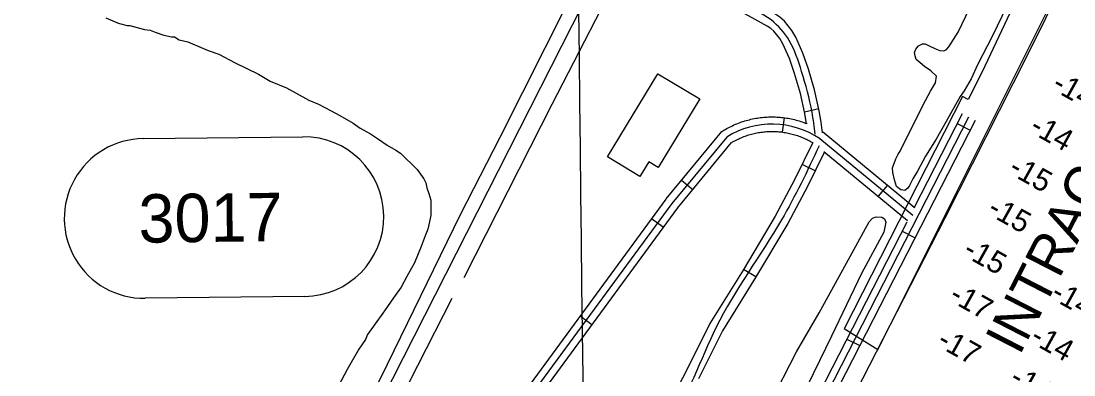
# Model space of a CAD drawing. Extents: x 3683402 to 3721514, y 487807 to 513565.
# Drawn here: x 3697002 to 3699177, y 498082 to 498813 of the extents above; entities that cross this region are included whole.
import ezdxf

# ---------------------------------------------------------------- set-up
doc = ezdxf.new("R2010")
doc.units = 0
for name, color, linetype in [('V-BLDG-OTLN', 7, 'Continuous'), ('V-CHAN-DOCK', 7, 'Continuous'), ('V-GRID-MAJR', 7, 'Continuous'), ('V-LEVE-TOET', 7, 'Continuous'), ('V-RIVR-IDEN', 7, 'Continuous'), ('V-ROAD-CNTR', 7, 'Continuous'), ('V-ROAD-IDEN', 7, 'Continuous'), ('V-SITE-VEGE', 7, 'Continuous'), ('V-TOPO-SHOR', 7, 'Continuous'), ('V-TOPO-SPOT', 7, 'Continuous')]:
    doc.layers.add(name, color=color, linetype=linetype)

msp = doc.modelspace()

# ---------------------------------------------------------------- linework, layer by layer
at = {"layer": 'V-BLDG-OTLN'}
msp.add_lwpolyline([(3698317.5, 498704.3), (3698403.8, 498652.1), (3698318.2, 498510.8), (3698298.9, 498522.4), (3698280.2, 498491.6), (3698213.2, 498532.2)], close=True, dxfattribs=at)
at = {"layer": 'V-CHAN-DOCK'}
msp.add_line((3698771.7, 498133.7), (3698702.2, 498177.3), dxfattribs=at)
msp.add_lwpolyline([(3698771.7, 498133.7), (3699228.5, 499047.4), (3699159.3, 499084.2), (3699056.4, 498854.2), (3698987.2, 498708.1), (3698958.5, 498651.3), (3698946.8, 498657.4), (3698702.2, 498177.3)], dxfattribs=at)
at = {"layer": 'V-GRID-MAJR'}
msp.add_spline([(3698217.9, 493344.8), (3698148.3, 499402.2), (3698078.7, 505462.8), (3698009, 511523.3), (3698009, 511526.4)], degree=3, dxfattribs=at)
at = {"layer": 'V-LEVE-TOET'}
for points in [[(3698818, 498544.1), (3698865.3, 498640), (3698880.4, 498668), (3698890.6, 498685.7), (3698893, 498699), (3698881.2, 498710.2), (3698868.4, 498719.5), (3698859.1, 498726.4), (3698851.2, 498733.7), (3698848.7, 498741.1), (3698847.7, 498747.9), (3698850.1, 498755.3), (3698855.5, 498762.2), (3698864.3, 498766.1), (3698869.7, 498765.7), (3698878.1, 498761.8), (3698889.4, 498756.4), (3698900.2, 498752), (3698908.1, 498751.6), (3698913.4, 498754), (3698918.8, 498759.5), (3698937.9, 498789.9), (3698977.3, 498873)], [(3699047.5, 498863), (3699009, 498782.3), (3698977.8, 498722.9), (3698964.7, 498693.8), (3698950.1, 498668.8), (3698941.8, 498657.5), (3698913, 498605.8), (3698892, 498568.9), (3698870, 498534), (3698853.5, 498502.6), (3698844.2, 498486.8), (3698837.4, 498473.1), (3698833.5, 498468.1), (3698827.6, 498463.2), (3698819.2, 498464.6), (3698810.4, 498471), (3698805.9, 498485.2), (3698802.9, 498499.9), (3698801.9, 498509.7), (3698809.2, 498528.4), (3698813.6, 498538.2), (3698818, 498544.1)], [(3698547.9, 498020.5), (3698604, 498129.7), (3698650.3, 498210.3), (3698707.4, 498313.1), (3698754.2, 498398.2), (3698761, 498406), (3698768.4, 498408.5), (3698780.2, 498407.6), (3698785.6, 498404.7), (3698788.1, 498397.8), (3698784.2, 498376.7), (3698737.9, 498291.6), (3698676, 498161.8), (3698613.6, 498033)]]:
    msp.add_lwpolyline(points, dxfattribs=at)
at = {"layer": 'V-ROAD-CNTR'}
for p, q in [((3698620.3, 498625.7), (3698649.6, 498632.3)), ((3698578.3, 498613.4), (3698574.5, 498583.6)), ((3698935.9, 498601.2), (3698962.6, 498587.5)), ((3698642.2, 498503.7), (3698615.3, 498516.9)), ((3698366.4, 498484.2), (3698389.5, 498465.1)), ((3698791.5, 498474.3), (3698772.4, 498451.2)), ((3698328.6, 498386.9), (3698304.5, 498404.6)), ((3698822, 498378.6), (3698848.7, 498365)), ((3698519.7, 498284.5), (3698494, 498299.9)), ((3698180.7, 498185.3), (3698156.5, 498203.1)), ((3698708, 498156.1), (3698734.7, 498142.5))]:
    msp.add_line(p, q, dxfattribs=at)
for points in [[(3698293, 499106.4), (3697311.1, 497172.2), (3696281.3, 495144.1)], [(3698657.3, 498582.3), (3698654.4, 498604.3), (3698650.7, 498627.5), (3698640.8, 498670.8), (3698628.6, 498713.5), (3698617.2, 498746.9), (3698602.1, 498779.6), (3698593.9, 498793.8), (3698578.9, 498812.7), (3698569.2, 498821.4), (3698558.8, 498828.2), (3698526.4, 498845.8), (3698494.6, 498863.1), (3698453.9, 498885.5), (3698412.9, 498908), (3698369, 498930), (3698326.3, 498951.7), (3698297, 498971.3), (3698267, 498992.3), (3698256.6, 498998.4), (3698246.6, 499003.9)], [(3698624.6, 498600.6), (3698621.2, 498621.8), (3698611.8, 498663.4), (3698599.9, 498704.5), (3698589.3, 498735.8), (3698575.5, 498765.8), (3698569, 498776.8), (3698557, 498792), (3698550.8, 498797.5), (3698543.4, 498802.4), (3698512.1, 498819.5), (3698480.2, 498836.8), (3698439.4, 498859.2), (3698398.9, 498881.4), (3698355.5, 498903.3), (3698311.1, 498925.8), (3698280.1, 498946.5), (3698250.7, 498967.1), (3698241.8, 498972.4), (3698232.2, 498977.6)], [(3698242.8, 497214.7), (3698960.1, 498615.4)], [(3698256.2, 497207.9), (3698973.4, 498608.6)], [(3698334.6, 498445.6), (3698449.6, 498584.9), (3698453.8, 498587.4), (3698456.7, 498589.1), (3698459.6, 498590.8), (3698462.6, 498592.4), (3698465.6, 498594), (3698468.6, 498595.4), (3698471.6, 498596.9), (3698474.6, 498598.3), (3698477.7, 498599.7), (3698480.8, 498600.9), (3698483.9, 498602.2), (3698487.1, 498603.4), (3698490.3, 498604.5), (3698493.4, 498605.5), (3698496.7, 498606.6), (3698499.9, 498607.5), (3698503.1, 498608.4), (3698506.4, 498609.3), (3698509.6, 498610.1), (3698512.9, 498610.8), (3698516.2, 498611.5), (3698519.5, 498612.1), (3698522.9, 498612.7), (3698526.2, 498613.1), (3698529.5, 498613.6), (3698532.8, 498614), (3698536.2, 498614.3), (3698539.5, 498614.6), (3698542.9, 498614.8), (3698546.2, 498614.9), (3698549.6, 498615), (3698553, 498615), (3698556.3, 498615), (3698559.7, 498614.9), (3698563.1, 498614.8), (3698566.4, 498614.6), (3698569.7, 498614.3), (3698573.1, 498614), (3698576.4, 498613.6), (3698579.8, 498613.2), (3698583.1, 498612.7), (3698586.4, 498612.2), (3698589.7, 498611.6), (3698593, 498610.9), (3698596.3, 498610.2), (3698599.6, 498609.4), (3698602.8, 498608.6), (3698606, 498607.7), (3698609.3, 498606.7), (3698612.5, 498605.7), (3698615.7, 498604.6), (3698618.8, 498603.5), (3698621.9, 498602.4), (3698625.1, 498601.1), (3698626.1, 498600.7)], [(3698846.9, 498427.4), (3698946.7, 498622.3)], [(3698357.7, 498426.5), (3698469.5, 498561.9), (3698469.3, 498561.7), (3698471.7, 498563.2), (3698474.2, 498564.6), (3698476.7, 498565.9), (3698479.2, 498567.2), (3698481.8, 498568.5), (3698484.3, 498569.7), (3698486.9, 498570.9), (3698489.5, 498572), (3698492.1, 498573.1), (3698494.7, 498574.2), (3698497.4, 498575.2), (3698500.1, 498576.1), (3698502.8, 498577), (3698505.4, 498577.9), (3698508.2, 498578.7), (3698510.9, 498579.5), (3698513.7, 498580.2), (3698516.4, 498580.8), (3698519.2, 498581.5), (3698522, 498582), (3698524.8, 498582.5), (3698527.5, 498583), (3698530.4, 498583.4), (3698533.2, 498583.8), (3698536, 498584.1), (3698538.8, 498584.4), (3698541.6, 498584.6), (3698544.5, 498584.8), (3698547.3, 498584.9), (3698550.1, 498585), (3698553, 498585), (3698555.9, 498585), (3698558.7, 498585), (3698561.5, 498584.8), (3698564.3, 498584.7), (3698567.2, 498584.4), (3698570, 498584.2), (3698572.8, 498583.9), (3698575.6, 498583.5), (3698578.4, 498583.1), (3698581.2, 498582.6), (3698584, 498582.1), (3698586.8, 498581.5), (3698589.6, 498580.9), (3698592.3, 498580.3), (3698595.1, 498579.6), (3698597.8, 498578.8), (3698600.5, 498578), (3698603.2, 498577.2), (3698605.9, 498576.3), (3698608.6, 498575.3), (3698611.3, 498574.3), (3698613.9, 498573.3), (3698616.5, 498572.2), (3698619.1, 498571.1), (3698621.7, 498569.9), (3698624.3, 498568.7), (3698626.8, 498567.4), (3698629.3, 498566.1), (3698631.8, 498564.8), (3698634.3, 498563.4), (3698636.7, 498562)], [(3698656.9, 498584.8), (3698657.9, 498584.1), (3698661.2, 498581.9), (3698847, 498428.4)], [(3698637.2, 498561.8), (3698599.6, 498484.9), (3698559.6, 498409.6), (3698493.3, 498298.7), (3698424.9, 498187.9), (3698374.4, 498087.2), (3698323.1, 497989.2)], [(3698459.6, 498573.4), (3698346.1, 498436.1)], [(3698844, 498411.5), (3698652.3, 498569.8)], [(3698660.8, 498541.6), (3698626.3, 498471.3), (3698585.7, 498394.8), (3698518.9, 498283.1), (3698451.1, 498173.2), (3698401.1, 498073.5)], [(3698660.3, 498543.8), (3698832.9, 498401.2)], [(3698334, 498444.9), (3698045.9, 498052.4)], [(3698346.1, 498436.1), (3698058, 498043.5)], [(3698358.2, 498427.2), (3698070.1, 498034.7)], [(3698285.1, 497330.2), (3698832.2, 498398.5)]]:
    msp.add_lwpolyline(points, dxfattribs=at)
msp.add_arc((3698553.2, 498422.5), 177.6, 56.0723, 121.8165, dxfattribs=at)
for points in [[(3698642.6, 498579.6), (3698635.9, 498624.7), (3698614.3, 498709), (3698588.8, 498772.7), (3698551.1, 498815.3), (3698487.4, 498849.9), (3698405.9, 498894.7), (3698318.7, 498938.8), (3698258.8, 498979.7), (3698239.4, 498990.8)], [(3698650.7, 498555.2), (3698572.7, 498402.2), (3698438, 498180.6), (3698335.7, 497980.9), (3698238.9, 497886.3), (3698153.7, 497766.6), (3698135.2, 497642.9), (3698136.2, 497460.9), (3698182.6, 497373), (3698257.9, 497324.3), (3698292.7, 497312.4)]]:
    msp.add_spline(points, degree=3, dxfattribs=at)
at = {"layer": 'V-ROAD-IDEN'}
for p, q in [((3697254.2, 498570.2), (3697584.2, 498574)), ((3697254.2, 498570.2), (3697584.2, 498574)), ((3697254.2, 498570.2), (3697254.2, 498570.2)), ((3697588, 498244), (3697258, 498240.2)), ((3697588, 498244), (3697258, 498240.2))]:
    msp.add_line(p, q, dxfattribs=at)
for centre, start, end in [((3697256.1, 498405.2), 90.6668, 270.6668), ((3697256.1, 498405.2), 90.6668, 270.6668), ((3697586.1, 498409), 270.6668, 90.6668), ((3697586.1, 498409), 270.6668, 90.6668)]:
    msp.add_arc(centre, 165, start, end, dxfattribs=at)
at = {"layer": 'V-SITE-VEGE'}
msp.add_lwpolyline([(3697176.8, 498819.6), (3697200.8, 498809.7), (3697204.8, 498807.7), (3697220.8, 498803.8), (3697226.7, 498803.8), (3697256.7, 498795.9), (3697268.6, 498794), (3697278.6, 498790), (3697296.6, 498784.1), (3697312.6, 498780.2), (3697318.5, 498780.2), (3697328.5, 498774.2), (3697346.5, 498770.3), (3697378.4, 498756.4), (3697388.4, 498752.5), (3697410.4, 498744.6), (3697444.3, 498726.7), (3697492.3, 498703), (3697516.2, 498689.1), (3697550.2, 498675.3), (3697596.1, 498649.5), (3697616.1, 498641.6), (3697642.1, 498627.7), (3697660, 498617.8), (3697688, 498601.9), (3697702, 498592), (3697724, 498580.1), (3697738, 498570.2), (3697758, 498556.3), (3697775.9, 498546.4), (3697785.9, 498540.4), (3697819.9, 498506.6), (3697834, 498486.8), (3697838, 498478.8), (3697840, 498468.8), (3697844, 498456.9), (3697848.1, 498442.9), (3697848.2, 498411), (3697842.3, 498383.1), (3697836.3, 498369.1), (3697828.4, 498347.2), (3697814.6, 498313.2), (3697798.7, 498285.2), (3697786.8, 498263.3), (3697771, 498241.3), (3697759.1, 498223.3), (3697749.1, 498209.3), (3697717.4, 498165.3), (3697713.4, 498155.4), (3697699.5, 498135.4), (3697675.7, 498093.4), (3697644, 498033.5)], dxfattribs=at)
at = {"layer": 'V-TOPO-SHOR'}
for points in [[(3699235.5, 499055.6), (3699078.7, 498739.3), (3698910.3, 498406.1), (3698654.5, 497907), (3698466.8, 497533.7), (3698256, 497118.8), (3698191.1, 496995.1)], [(3697917.2, 498283.4), (3698099.2, 498641.3), (3698256.8, 498948.1)], [(3698130.4, 498850.2), (3697991, 498572.3), (3697909, 498412.4), (3697744.2, 498075), (3697591.5, 497773.4), (3697523.1, 497649.9), (3697506.9, 497631.2), (3697492, 497600.5)], [(3697439.1, 497338.2), (3697662.5, 497785.5), (3697821.3, 498101.5), (3697892.2, 498240.3)]]:
    msp.add_lwpolyline(points, dxfattribs=at)

# ---------------------------------------------------------------- texts
at = {"layer": 'V-RIVR-IDEN'}
msp.add_text('INTRACOASTAL', height=83, rotation=62.818, dxfattribs=at).set_placement((3699064.6, 498120))
at = {"layer": 'V-ROAD-IDEN'}
msp.add_text('3017', height=100, rotation=0.6668, dxfattribs=at).set_placement((3697244.9, 498355))
at = {"layer": 'V-TOPO-SPOT'}
for s, p in [('-14', (3699129.1, 498672.4)), ('-14', (3699082.9, 498584.7)), ('-15', (3699039.4, 498499.4)), ('-15', (3698995.7, 498415.2)), ('-15', (3698945.2, 498329.6)), ('-17', (3698916.7, 498236.4)), ('-14', (3699126.5, 498240.7)), ('-14', (3699084.1, 498150.3)), ('-17', (3698891.6, 498142.8)), ('-14', (3699041.5, 498065.1))]:
    msp.add_text(s, height=45, rotation=330.7933, dxfattribs=at).set_placement(p)

doc.saveas('drawing.dxf')
